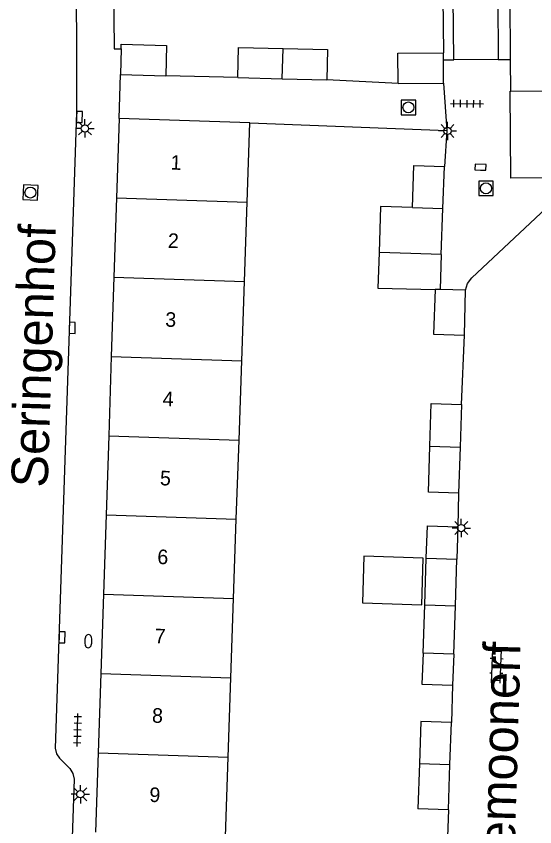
# Model space of a CAD drawing. Extents: x 132998 to 136004, y 396998 to 398512.
# Drawn here: x 134710.2 to 134745.7, y 397180.9 to 397236.4 of the extents above; entities that cross this region are included whole.
import ezdxf

# ---------------------------------------------------------------- set-up
doc = ezdxf.new("R2010")
doc.units = 0
for name, color, linetype in [('gg-afsc-erfafscheiding', 7, 'Continuous'), ('gg-afsc-muur', 7, 'Continuous'), ('gg-anno-huisnummerreeks BGT', 7, 'Continuous'), ('gg-anno-openbare ruimte label', 7, 'Continuous'), ('gg-bbg-bijgebouw', 7, 'Continuous'), ('gg-bbg-gedigitaliseerde bebouwing', 7, 'Continuous'), ('gg-bbg-gedigitaliseerde bijgebouw', 7, 'Continuous'), ('gg-bbg-hoofdgebouw', 7, 'Continuous'), ('gg-bbg-luifel en loopbrug', 7, 'Continuous'), ('gg-bbg-tussenscheiding', 7, 'Continuous'), ('gg-knt-verharding', 7, 'Continuous'), ('gt-grn-weggrens', 7, 'Continuous'), ('gt-symb-brandkraan', 7, 'Continuous'), ('gt-symb-klinker verharding', 7, 'Continuous'), ('gt-symb-kolk', 7, 'Continuous'), ('gt-symb-lichtmast', 7, 'Continuous'), ('gt-symb-rioolschacht', 7, 'Continuous'), ('gt-symb-tegel verharding', 7, 'Continuous')]:
    doc.layers.add(name, color=color, linetype=linetype)

# ---------------------------------------------------------------- blocks, each defined once
blk = doc.blocks.new('gt0-RS')
at = {"layer": 'gt-symb-rioolschacht'}
blk.add_lwpolyline([(-0.5, -0.5), (0.5, -0.5), (0.5, 0.5), (-0.5, 0.5)], close=True, dxfattribs=at)
blk.add_circle((0, 0), 0.375, dxfattribs=at)
blk = doc.blocks.new('gt0-KOLK')
at = {"layer": 'gt-symb-kolk'}
blk.add_lwpolyline([(0, 0), (0.375, 0), (0.375, 0.4), (-0.375, 0.4), (-0.375, 0), (0, 0)], dxfattribs=at)
blk = doc.blocks.new('gt0-BR')
at = {"layer": 'gt-symb-brandkraan'}
for centre, radius, start, end in [((-0.244, 0), 0.206, 107.5669, 252.4331), ((0.599, -2.664), 3, 106.892, 107.5669), ((0, -0.691), 0.938, 73.108, 106.892), ((-0.599, -2.664), 3, 72.4331, 73.108), ((0.244, 0), 0.206, 287.567, 72.4331), ((0.599, 2.664), 3, 252.4331, 253.108), ((0, 0.691), 0.938, 253.108, 286.8921), ((-0.599, 2.664), 3, 286.8921, 287.567)]:
    blk.add_arc(centre, radius, start, end, dxfattribs=at)
blk = doc.blocks.new('gt0-LMAST')
at = {"layer": 'gt-symb-lichtmast'}
for p, q in [((-0.005, 0.246), (-0.005, 0.621)), ((-0.182, 0.173), (-0.447, 0.438)), ((0.172, 0.173), (0.437, 0.438)), ((-0.255, -0.004), (-0.63, -0.004)), ((-0.182, -0.181), (-0.447, -0.446)), ((-0.005, -0.254), (-0.005, -0.629)), ((0.437, -0.446), (0.172, -0.181)), ((0.245, -0.004), (0.62, -0.004))]:
    blk.add_line(p, q, dxfattribs=at)
blk.add_circle((-0.005, -0.004), 0.25, dxfattribs=at)
blk = doc.blocks.new('gt0-TEG1')
at = {"layer": 'gt-symb-tegel verharding'}
for p, q in [((-1.125, 0), (1.125, 0)), ((-0.9, -0.25), (-0.9, 0.25)), ((-0.45, -0.25), (-0.45, 0.25)), ((0, -0.25), (0, 0.25)), ((0.45, -0.25), (0.45, 0.25)), ((0.9, -0.25), (0.9, 0.25))]:
    blk.add_line(p, q, dxfattribs=at)
blk = doc.blocks.new('gt0-KL1')
at = {"layer": 'gt-symb-klinker verharding'}
for p, q in [((-1.15, 0.3), (1.15, 0.3)), ((-1, -0.3), (-1, 0.3)), ((-0.5, 0.3), (-0.5, 0.45)), ((0, -0.3), (0, 0.3)), ((0.5, 0.3), (0.5, 0.45)), ((1, -0.3), (1, 0.3)), ((-1.15, -0.3), (1.15, -0.3)), ((-0.5, -0.45), (-0.5, -0.3)), ((0.5, -0.45), (0.5, -0.3))]:
    blk.add_line(p, q, dxfattribs=at)

msp = doc.modelspace()

# ---------------------------------------------------------------- linework, layer by layer
at = {"layer": 'gg-afsc-erfafscheiding'}
for p, q in [((134739.39, 397243.47), (134739.47, 397233.89)), ((134725.4, 397232.2), (134720.46, 397232.32)), ((134736.37, 397231.8), (134731.48, 397232.04)), ((134726.21, 397229.1), (134739.7, 397228.58)), ((134739.7, 397228.58), (134739.54, 397226.11)), ((134740.719, 397209.797), (134740.91, 397214.55)), ((134740.51, 397203.73), (134740.453, 397201.433)), ((134740.102, 397190.568), (134740.015, 397188.027)), ((134739.81, 397182.03), (134739.66, 397177.31))]:
    msp.add_line(p, q, dxfattribs=at)
at = {"layer": 'gg-afsc-muur'}
msp.add_lwpolyline([(134716.871, 397240.752), (134716.92, 397234.17), (134717.411, 397234.179)], dxfattribs=at)
at = {"layer": 'gg-bbg-bijgebouw'}
for p, q in [((134717.411, 397234.179), (134717.36, 397232.4)), ((134739.472, 397233.417), (134739.47, 397233.89)), ((134739.48, 397231.81), (134739.472, 397233.417)), ((134717.36, 397232.4), (134720.46, 397232.32)), ((134725.4, 397232.2), (134728.44, 397232.12)), ((134728.44, 397232.12), (134731.48, 397232.04)), ((134736.37, 397231.8), (134739.48, 397231.81)), ((134739.44, 397223.227), (134739.54, 397226.11)), ((134739.33, 397220.08), (134739.44, 397223.227)), ((134739.33, 397220.08), (134737.25, 397220.15)), ((134739.251, 397217.681), (134738.9, 397217.69)), ((134740.99, 397217.64), (134739.251, 397217.681)), ((134740.91, 397214.55), (134740.99, 397217.64)), ((134740.719, 397209.797), (134740.618, 397206.873)), ((134740.618, 397206.873), (134740.51, 397203.73)), ((134740.289, 397196.009), (134740.398, 397199.207)), ((134740.175, 397192.692), (134740.289, 397196.009)), ((134739.916, 397185.145), (134740.015, 397188.027)), ((134739.81, 397182.03), (134739.916, 397185.145)), ((134739.81, 397182.03), (134737.73, 397182.1))]:
    msp.add_line(p, q, dxfattribs=at)
for points in [[(134717.411, 397234.179), (134717.42, 397234.48), (134720.52, 397234.4), (134720.46, 397232.32)], [(134725.4, 397232.2), (134725.45, 397234.27), (134728.49, 397234.195)], [(134728.49, 397234.195), (134731.53, 397234.12), (134731.48, 397232.04)], [(134736.37, 397231.8), (134736.36, 397233.88), (134739.47, 397233.89)], [(134747.307, 397225.321), (134744.099, 397225.302), (134744.053, 397231.267)], [(134737.354, 397223.295), (134737.45, 397226.18), (134739.54, 397226.11)], [(134738.9, 397217.69), (134738.8, 397214.62), (134740.91, 397214.55)], [(134738.543, 397206.943), (134738.63, 397209.869), (134740.719, 397209.797)], [(134740.51, 397203.73), (134738.45, 397203.8), (134738.543, 397206.943)]]:
    msp.add_lwpolyline(points, dxfattribs=at)
at = {"layer": 'gg-bbg-gedigitaliseerde bebouwing'}
for p, q in [((134726.027, 397223.667), (134726.21, 397229.1)), ((134725.844, 397218.235), (134726.027, 397223.667)), ((134725.661, 397212.803), (134725.844, 397218.235)), ((134725.477, 397207.371), (134725.661, 397212.803)), ((134725.294, 397201.939), (134725.477, 397207.371)), ((134725.111, 397196.507), (134725.294, 397201.939)), ((134724.928, 397191.075), (134725.111, 397196.507)), ((134724.745, 397185.643), (134724.928, 397191.075)), ((134724.562, 397180.211), (134724.745, 397185.643))]:
    msp.add_line(p, q, dxfattribs=at)
at = {"layer": 'gg-bbg-gedigitaliseerde bijgebouw'}
for p, q in [((134744.053, 397231.267), (134744.091, 397231.267)), ((134737.25, 397220.15), (134735.069, 397220.223)), ((134738.19, 397196.078), (134738.299, 397199.278)), ((134738.299, 397199.278), (134740.398, 397199.207)), ((134738.077, 397192.759), (134738.19, 397196.078)), ((134740.175, 397192.692), (134738.077, 397192.759)), ((134737.833, 397185.214), (134737.73, 397182.1))]:
    msp.add_line(p, q, dxfattribs=at)
for points in [[(134744.091, 397231.267), (134750.338, 397231.288), (134750.363, 397229.395)], [(134737.354, 397223.295), (134735.173, 397223.367), (134735.069, 397220.223)], [(134738.096, 397199.285), (134734.034, 397199.422), (134733.925, 397196.218), (134737.987, 397196.085), (134738.096, 397199.285)], [(134740.015, 397188.027), (134737.929, 397188.093), (134737.833, 397185.214)]]:
    msp.add_lwpolyline(points, dxfattribs=at)
at = {"layer": 'gg-bbg-hoofdgebouw'}
for p, q in [((134717.28, 397229.4), (134717.098, 397223.965)), ((134726.21, 397229.1), (134717.28, 397229.4)), ((134717.098, 397223.965), (134716.917, 397218.533)), ((134716.917, 397218.533), (134716.735, 397213.101)), ((134716.735, 397213.101), (134716.554, 397207.669)), ((134716.554, 397207.669), (134716.372, 397202.237)), ((134716.372, 397202.237), (134716.191, 397196.805)), ((134716.191, 397196.805), (134716.009, 397191.373)), ((134716.009, 397191.373), (134715.827, 397185.94)), ((134715.827, 397185.94), (134715.646, 397180.509))]:
    msp.add_line(p, q, dxfattribs=at)
at = {"layer": 'gg-bbg-luifel en loopbrug'}
for p, q in [((134739.33, 397220.08), (134739.251, 397217.681)), ((134740.453, 397201.433), (134740.398, 397199.207)), ((134740.175, 397192.692), (134740.102, 397190.568))]:
    msp.add_line(p, q, dxfattribs=at)
for points in [[(134735.069, 397220.223), (134734.988, 397217.784), (134738.9, 397217.69)], [(134738.299, 397199.278), (134738.375, 397201.502), (134740.453, 397201.433)], [(134738.077, 397192.759), (134738.005, 397190.638), (134740.102, 397190.568)]]:
    msp.add_lwpolyline(points, dxfattribs=at)
at = {"layer": 'gg-bbg-tussenscheiding'}
for p, q in [((134728.44, 397232.12), (134728.49, 397234.195)), ((134717.098, 397223.965), (134726.027, 397223.667)), ((134737.354, 397223.295), (134739.44, 397223.227)), ((134716.917, 397218.533), (134725.844, 397218.235)), ((134716.735, 397213.101), (134725.661, 397212.803)), ((134716.554, 397207.669), (134725.477, 397207.371)), ((134738.543, 397206.943), (134740.618, 397206.873)), ((134716.372, 397202.237), (134725.294, 397201.939)), ((134716.191, 397196.805), (134725.111, 397196.507)), ((134738.19, 397196.078), (134740.289, 397196.009)), ((134716.009, 397191.373), (134724.928, 397191.075)), ((134715.827, 397185.94), (134724.745, 397185.643)), ((134737.833, 397185.214), (134739.916, 397185.145))]:
    msp.add_line(p, q, dxfattribs=at)
at = {"layer": 'gg-knt-verharding'}
for p, q in [((134744.073, 397233.447), (134743.88, 397256.97)), ((134740.176, 397233.42), (134739.965, 397256.337)), ((134743.097, 397256.354), (134743.22, 397233.44)), ((134743.22, 397233.44), (134740.176, 397233.42)), ((134744.091, 397231.267), (134744.073, 397233.447))]:
    msp.add_line(p, q, dxfattribs=at)
for points in [[(134714.305, 397254.517), (134714.36, 397229.8), (134712.9, 397186.26), (134712.98, 397185.88), (134713.19, 397185.57), (134713.9, 397184.86), (134714.11, 397184.52), (134714.2, 397184.14), (134712.5, 397134.83)], [(134740.99, 397217.64), (134741.13, 397218.09), (134741.41, 397218.47), (134747.96, 397224.626)]]:
    msp.add_lwpolyline(points, dxfattribs=at)
at = {"layer": 'gt-grn-weggrens'}
for p, q in [((134739.472, 397233.417), (134740.176, 397233.42)), ((134743.22, 397233.44), (134744.073, 397233.447)), ((134717.28, 397229.4), (134717.36, 397232.4)), ((134739.48, 397231.81), (134739.7, 397228.58))]:
    msp.add_line(p, q, dxfattribs=at)

# ---------------------------------------------------------------- block references
at = {"layer": 'gt-symb-brandkraan', "rotation": 88.10803458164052}
msp.add_blockref('gt0-BR', (134715.158, 397193.592), dxfattribs=at)
at = {"layer": 'gt-symb-klinker verharding', "rotation": 88.05074587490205}
msp.add_blockref('gt0-KL1', (134743.107, 397191.884), dxfattribs=at)
at = {"layer": 'gt-symb-kolk'}
for p, rotation in [((134714.355, 397229.5), -91.14576283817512), ((134742.009, 397225.863), -2.2356368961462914), ((134713.859, 397215.059), -91.14576283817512), ((134713.159, 397193.86), -91.14576283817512)]:
    msp.add_blockref('gt0-KOLK', p, dxfattribs=dict(at, rotation=rotation))
at = {"layer": 'gt-symb-lichtmast'}
for p in [(134714.933, 397228.718), (134739.756, 397228.547), (134740.698, 397201.346), (134714.62, 397183.107)]:
    msp.add_blockref('gt0-LMAST', p, dxfattribs=at)
at = {"layer": 'gt-symb-rioolschacht'}
for p in [(134737.077, 397230.153), (134742.387, 397224.611)]:
    msp.add_blockref('gt0-RS', p, dxfattribs=at)
at = {"layer": 'gt-symb-rioolschacht', "rotation": 88.05074587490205}
msp.add_blockref('gt0-RS', (134711.198, 397224.324), dxfattribs=at)
at = {"layer": 'gt-symb-tegel verharding'}
for p, rotation in [((134741.093, 397230.41), -0.8020885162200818), ((134714.422, 397187.511), 88.68242937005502)]:
    msp.add_blockref('gt0-TEG1', p, dxfattribs=dict(at, rotation=rotation))

# ---------------------------------------------------------------- texts
at = {"layer": 'gg-anno-huisnummerreeks BGT'}
for s, p in [('1', (134720.776, 397225.896)), ('2', (134720.597, 397220.537)), ('3', (134720.417, 397215.137)), ('4', (134720.235, 397209.706)), ('5', (134720.054, 397204.273)), ('6', (134719.874, 397198.878)), ('7', (134719.692, 397193.45)), ('8', (134719.51, 397188.013)), ('9', (134719.329, 397182.582))]:
    msp.add_text(s, height=1, rotation=358.1, dxfattribs=at).set_placement(p)
at = {"layer": 'gg-anno-openbare ruimte label'}
for s, rotation, p in [('Seringenhof', 88.2, (134712.373, 397204.089)), ('Anemoonerf', 88.4, (134744.25, 397175.291))]:
    msp.add_text(s, height=2.5, rotation=rotation, dxfattribs=at).set_placement(p)

doc.saveas('drawing.dxf')
